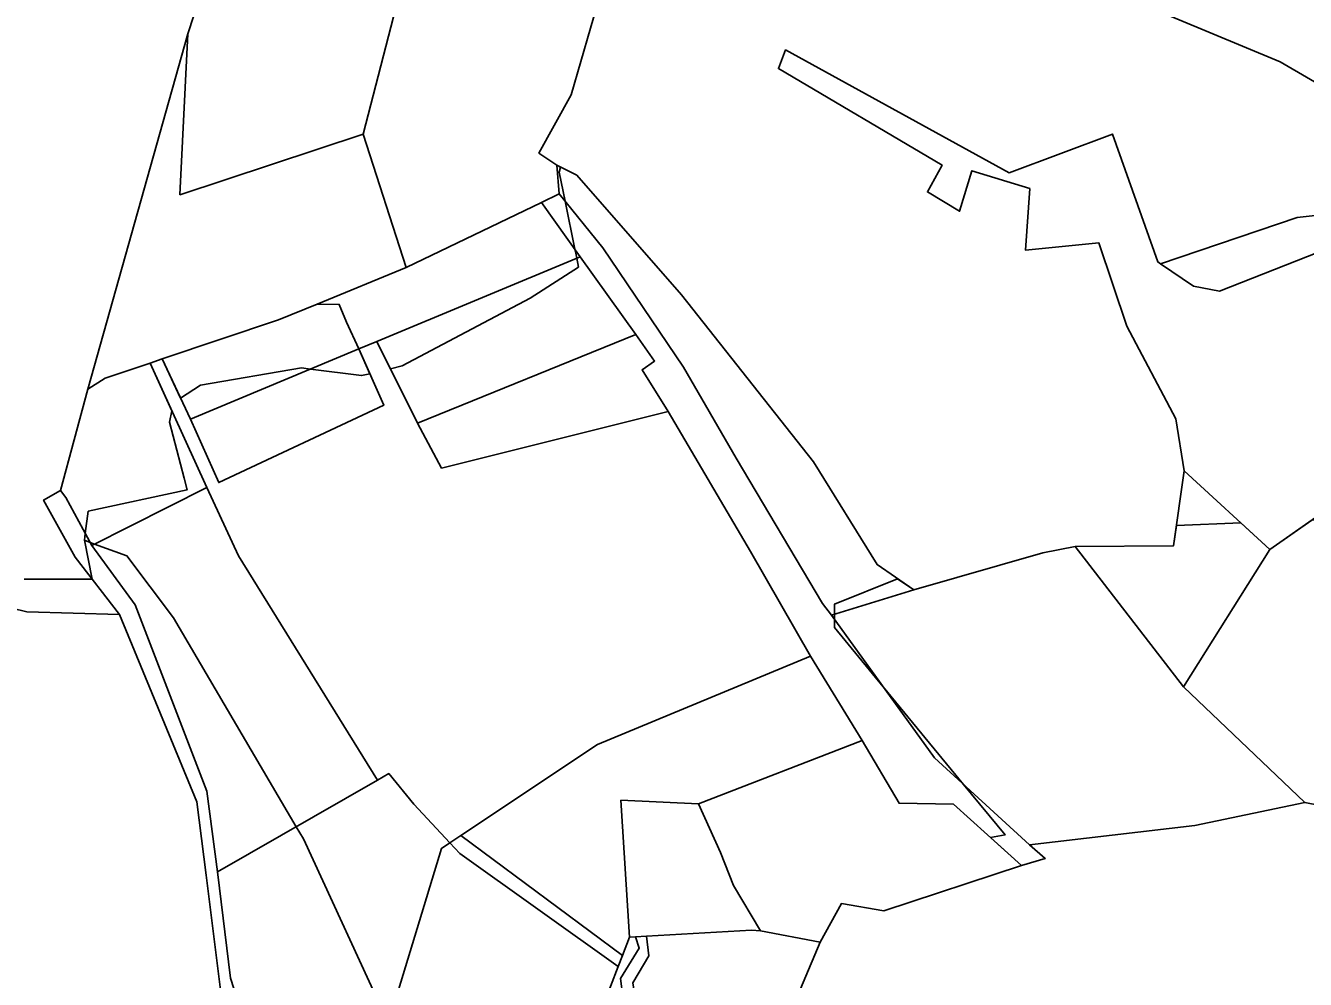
# Model space of a CAD drawing. Extents: x -477304 to -465429, y -1159113 to -1149210.
# Drawn here: x -476142.7 to -475812.5, y -1152129.3 to -1151883.2 of the extents above; entities that cross this region are included whole.
import ezdxf

# ---------------------------------------------------------------- set-up
doc = ezdxf.new("R2010")
doc.units = 0
for name, color, linetype in [('BPEJ_s', 7, 'Continuous'), ('orna_s', 7, 'Continuous'), ('ostatni_s', 7, 'Continuous'), ('PUPFL_s', 7, 'Continuous'), ('trav_porost_s', 7, 'Continuous')]:
    doc.layers.add(name, color=color, linetype=linetype)

msp = doc.modelspace()

# ---------------------------------------------------------------- linework, layer by layer
at = {"layer": 'BPEJ_s'}
for points in [[(-476143, -1152026), (-476125.5, -1152026), (-476127.5, -1152016), (-476127.26, -1152014.2), (-476126.5, -1152008.5), (-476101, -1152003), (-476101.77, -1152000), (-476105.5, -1151985.5), (-476104.92, -1151982.61), (-476110.55, -1151970.26), (-476107.39, -1151969.19), (-476102.67, -1151979.32), (-476097.5, -1151976), (-476071.5, -1151971.5), (-476069.14, -1151971.8), (-476056, -1151973.5), (-476053.88, -1151973), (-476056.71, -1151966.62), (-476052.03, -1151964.67), (-476048.52, -1151971.72), (-476045.5, -1151971), (-476012.5, -1151953.5), (-476000, -1151945.5), (-476000.47, -1151943.18), (-476000.82, -1151941.48), (-476000.94, -1151940.9), (-476003.47, -1151928.49), (-476005, -1151921), (-476004.64, -1151919.73), (-476005.62, -1151919.24), (-476004.99, -1151926.62), (-476009.55, -1151928.81), (-476044.49, -1151945.63), (-476055.56, -1151911.16), (-476040.58, -1151853.19)], [(-476005, -1151921), (-476004.64, -1151919.73), (-476005.62, -1151919.24), (-476004.99, -1151926.62), (-476009.55, -1151928.81), (-476044.49, -1151945.63), (-476055.56, -1151911.16), (-476040.58, -1151853.19)], [(-475784.6, -1151912.6), (-475819, -1151892.5), (-475909, -1151855)], [(-475909, -1151855), (-475819, -1151892.5), (-475784.6, -1151912.6), (-475774.5, -1151918.5), (-475750, -1151939), (-475747.14, -1151941.73), (-475734.59, -1151953.7), (-475731.48, -1151956.67), (-475698.96, -1151987.69), (-475695.5, -1151991), (-475694.5, -1151998.5), (-475694.42, -1152000), (-475694, -1152008.5), (-475694.32, -1152022.21)], [(-476049.05, -1152140.63), (-476071, -1152093), (-476072.83, -1152089.89), (-476104.5, -1152036), (-476116.5, -1152020), (-476124.89, -1152016.95), (-476126, -1152016.55), (-476127.5, -1152016), (-476127.26, -1152014.2), (-476126.5, -1152008.5), (-476101, -1152003), (-476101.77, -1152000), (-476105.5, -1151985.5), (-476104.92, -1151982.61), (-476110.55, -1151970.26), (-476107.39, -1151969.19), (-476102.67, -1151979.32), (-476097.5, -1151976), (-476071.5, -1151971.5), (-476069.14, -1151971.8), (-476056, -1151973.5), (-476053.88, -1151973), (-476056.71, -1151966.62), (-476052.03, -1151964.67), (-476048.52, -1151971.72), (-476045.5, -1151971), (-476012.5, -1151953.5), (-476000, -1151945.5), (-476000.47, -1151943.18), (-476000.82, -1151941.48), (-476000.94, -1151940.9), (-476003.47, -1151928.49), (-476005, -1151921)], [(-475934, -1152038.5), (-475934, -1152036.35), (-475934, -1152035.03), (-475934, -1152032.5), (-475917.7, -1152025.92), (-475913.56, -1152028.79), (-475880.26, -1152019.19), (-475871.91, -1152017.63), (-475846.51, -1152017.39), (-475845.78, -1152012.18), (-475829.14, -1152011.51), (-475821.66, -1152018.33), (-475810.88, -1152010.77), (-475779.5, -1152009.5), (-475767.5, -1152058.5), (-475765.7, -1152057.26), (-475763.95, -1152066.84), (-475758.67, -1152063.33), (-475747.95, -1152053.09), (-475744.66, -1152051.53), (-475727.96, -1152044.33), (-475701.19, -1152029.74), (-475694.32, -1152022.21)], [(-475810.88, -1152010.77), (-475821.66, -1152018.33), (-475829.14, -1152011.51), (-475845.78, -1152012.18), (-475846.51, -1152017.39), (-475871.91, -1152017.63), (-475880.26, -1152019.19), (-475913.56, -1152028.79), (-475917.7, -1152025.92), (-475934, -1152032.5), (-475934, -1152035.03), (-475934, -1152036.35), (-475934, -1152038.5), (-475921.4, -1152053.82), (-475900.68, -1152079.01), (-475890, -1152092), (-475893.72, -1152092.7), (-475885.71, -1152099.92), (-475921.26, -1152111.59), (-475932.2, -1152109.72), (-475937.71, -1152119.66), (-475955.95, -1152162.94)], [(-476143, -1152026), (-476125.5, -1152026), (-476127.5, -1152016), (-476126, -1152016.55), (-476124.89, -1152016.95), (-476116.5, -1152020), (-476104.5, -1152036), (-476072.83, -1152089.89), (-476071, -1152093), (-476049.05, -1152140.63)], [(-475955.95, -1152162.94), (-475937.71, -1152119.66), (-475932.2, -1152109.72), (-475921.26, -1152111.59), (-475885.71, -1152099.92), (-475893.72, -1152092.7), (-475890, -1152092), (-475900.68, -1152079.01), (-475921.4, -1152053.82), (-475934, -1152038.5)]]:
    msp.add_lwpolyline(points, dxfattribs=at)
at = {"layer": 'orna_s'}
msp.add_lwpolyline([(-475986.88, -1152118.39), (-475988.69, -1152123.1), (-476030.37, -1152092.18), (-475995.14, -1152068.69), (-475940.17, -1152045.93), (-475926.84, -1152067.68), (-475969.03, -1152083.96), (-475989.09, -1152083.05)], close=True, dxfattribs=at)
at = {"layer": 'ostatni_s'}
for points in [[(-475985.28, -1151962.9), (-475980.41, -1151969.73), (-475983.63, -1151971.97), (-475976.92, -1151982.8), (-476035.35, -1151997.35), (-476041.55, -1151985.75)], [(-475969.03, -1152083.96), (-475963.39, -1152096.55), (-475960.07, -1152105.09), (-475953.07, -1152116.76), (-475955.42, -1152116.56), (-475982.48, -1152118.14), (-475985.3, -1152118.3), (-475986.88, -1152118.39), (-475989.09, -1152083.05)], [(-476030.68, -1152096.82), (-476033.23, -1152094.09), (-476030.37, -1152092.18), (-475988.69, -1152123.1), (-475989.78, -1152125.94)], [(-475997.72, -1152157.03), (-475992.8, -1152150), (-475987.97, -1152138.34), (-475989.22, -1152129.06), (-475984.36, -1152121.22), (-475985.3, -1152118.3), (-475982.48, -1152118.14), (-475981.9, -1152123.22), (-475985.98, -1152130.18), (-475984.44, -1152140.22), (-475989.65, -1152149.06), (-475990.4, -1152152.85), (-475996.34, -1152160.22), (-475997.57, -1152170.45), (-476000.1, -1152179.18), (-476002.99, -1152180.24), (-475999.66, -1152169.94)]]:
    msp.add_lwpolyline(points, close=True, dxfattribs=at)
msp.add_lwpolyline([(-476092.31, -1152132.65), (-476096.08, -1152102.39), (-476098.51, -1152083.5), (-476118.43, -1152035.16), (-476129.89, -1152020.31), (-476138.02, -1152005.63), (-476133.63, -1152003.16), (-476132.24, -1152004.98), (-476125.59, -1152017.3), (-476114.42, -1152032.62), (-476095.91, -1152080.75), (-476093.18, -1152101.58), (-476089.77, -1152128.95), (-476083.38, -1152148.96)], dxfattribs=at)
at = {"layer": 'PUPFL_s'}
for points in [[(-476089.5, -1151850.81), (-476100.8, -1151885.33), (-476126.62, -1151977), (-476133.63, -1152003.16), (-476138.02, -1152005.63), (-476129.89, -1152020.31), (-476118.43, -1152035.16), (-476142.31, -1152034.43), (-476174.44, -1152026.6), (-476188.44, -1152027.27), (-476207.76, -1152029.86), (-476228.37, -1152013.99), (-476385.93, -1152041.34), (-476384.71, -1151970.05), (-476392.94, -1151870.79)], [(-475776.35, -1152215.34), (-475864.46, -1152198.63), (-475868.65, -1152197.84), (-475888.14, -1152245.7), (-475945.72, -1152192.11), (-475948.12, -1152175.43), (-475953.37, -1152167.06), (-475955.95, -1152162.94), (-475937.71, -1152119.66), (-475932.2, -1152109.72), (-475921.26, -1152111.59), (-475885.71, -1152099.92), (-475879.64, -1152098.1), (-475883.68, -1152094.57), (-475841.08, -1152089.58), (-475812.65, -1152083.61), (-475800.37, -1152086.09)]]:
    msp.add_lwpolyline(points, dxfattribs=at)
for points in [[(-476089.5, -1151850.81), (-476040.58, -1151853.19), (-476055.56, -1151911.16), (-476102.84, -1151926.81), (-476100.8, -1151885.33)], [(-476067.46, -1151955.03), (-476077.39, -1151959.09), (-476107.39, -1151969.19), (-476110.55, -1151970.26), (-476122.14, -1151974.16), (-476126.62, -1151977), (-476100.8, -1151885.33), (-476102.84, -1151926.81), (-476055.56, -1151911.16), (-476044.49, -1151945.63)], [(-475959.35, -1151994.84), (-475972.9, -1151971.34), (-475993.74, -1151940.5), (-476004.99, -1151926.62), (-476005.62, -1151919.24), (-476000.48, -1151921.8), (-475973.43, -1151952.64), (-475939.41, -1151995.74), (-475923.01, -1152022.24), (-475913.56, -1152028.79), (-475934.78, -1152035.27), (-475937.1, -1152032.28)], [(-475879.64, -1152098.1), (-475885.71, -1152099.92), (-475903.33, -1152084.05), (-475917.35, -1152083.86), (-475926.84, -1152067.68), (-475940.17, -1152045.93), (-475955.66, -1152018.87), (-475976.92, -1151982.8), (-475983.63, -1151971.97), (-475980.41, -1151969.73), (-475985.28, -1151962.9), (-475999.58, -1151942.81), (-476009.55, -1151928.81), (-476004.99, -1151926.62), (-475993.74, -1151940.5), (-475972.9, -1151971.34), (-475959.35, -1151994.84), (-475937.1, -1152032.28), (-475934.78, -1152035.27), (-475908.18, -1152072.15), (-475883.68, -1152094.57)], [(-475999.58, -1151942.81), (-476052.03, -1151964.67), (-476056.71, -1151966.62), (-476059.87, -1151959.69), (-476061.76, -1151955.14), (-476067.46, -1151955.03), (-476044.49, -1151945.63), (-476009.55, -1151928.81)], [(-475985.28, -1151962.9), (-476041.55, -1151985.75), (-476052.03, -1151964.67), (-475999.58, -1151942.81)], [(-476107.39, -1151969.19), (-476077.39, -1151959.09), (-476067.46, -1151955.03), (-476061.76, -1151955.14), (-476059.87, -1151959.69), (-476056.71, -1151966.62), (-476100.15, -1151984.73)], [(-476100.15, -1151984.73), (-476056.71, -1151966.62), (-476050.28, -1151981.13), (-476092.83, -1152001.11)], [(-476095.93, -1152002.34), (-476125.59, -1152017.3), (-476132.24, -1152004.98), (-476133.63, -1152003.16), (-476126.62, -1151977), (-476122.14, -1151974.16), (-476110.55, -1151970.26)], [(-475843.92, -1152053.84), (-475821.66, -1152018.33), (-475799.89, -1152003.06), (-475788.66, -1151995.19), (-475777.3, -1151993.57), (-475763.95, -1152066.84), (-475779.26, -1152077), (-475800.37, -1152086.09), (-475812.65, -1152083.61)], [(-475821.66, -1152018.33), (-475843.92, -1152053.84), (-475871.91, -1152017.63), (-475846.51, -1152017.39), (-475843.82, -1151998.11)], [(-475880.26, -1152019.19), (-475871.91, -1152017.63), (-475843.92, -1152053.84), (-475812.65, -1152083.61), (-475841.08, -1152089.58), (-475883.68, -1152094.57), (-475908.18, -1152072.15), (-475934.78, -1152035.27), (-475913.56, -1152028.79)]]:
    msp.add_lwpolyline(points, close=True, dxfattribs=at)
at = {"layer": 'trav_porost_s'}
for points in [[(-476002.97, -1151827.73), (-475999.91, -1151827.96), (-475971.6, -1151830.3), (-475956.55, -1151831.92), (-475951.07, -1151836.99), (-475948.3, -1151837.17), (-475974.65, -1151850.98), (-475991.84, -1151860.68), (-475994.43, -1151875.16), (-476001.93, -1151901.03), (-476010.24, -1151916.06), (-476005.62, -1151919.24), (-476004.99, -1151926.62), (-476009.55, -1151928.81), (-476044.49, -1151945.63), (-476055.56, -1151911.16), (-476040.58, -1151853.19), (-476022.23, -1151815.04)], [(-476087.76, -1152020.01), (-476095.93, -1152002.34), (-476110.55, -1151970.26), (-476107.39, -1151969.19), (-476100.15, -1151984.73), (-476092.83, -1152001.11), (-476050.28, -1151981.13), (-476056.71, -1151966.62), (-476052.03, -1151964.67), (-476041.55, -1151985.75), (-476035.35, -1151997.35), (-475976.92, -1151982.8), (-475955.66, -1152018.87), (-475940.17, -1152045.93), (-475995.14, -1152068.69), (-476030.37, -1152092.18), (-476033.23, -1152094.09), (-476042.53, -1152084.12), (-476048.96, -1152076.19), (-476051.86, -1152077.85)], [(-476114.42, -1152032.62), (-476125.59, -1152017.3), (-476095.93, -1152002.34), (-476087.76, -1152020.01), (-476051.86, -1152077.85), (-476093.18, -1152101.58), (-476095.91, -1152080.75)], [(-476142.31, -1152034.43), (-476118.43, -1152035.16), (-476098.51, -1152083.5), (-476096.08, -1152102.39), (-476092.31, -1152132.65), (-476089.45, -1152154.81), (-476091.32, -1152167.94), (-476100.83, -1152177.75), (-476143.54, -1152199.03), (-476161.78, -1152158.99), (-476177.95, -1152127.71), (-476184.38, -1152103.85), (-476188.91, -1152104.23), (-476194.84, -1152082.29), (-476195.69, -1152078.81), (-476200.77, -1152058.14), (-476206.44, -1152035.19), (-476174.44, -1152026.6)], [(-475960.07, -1152105.09), (-475963.39, -1152096.55), (-475969.03, -1152083.96), (-475926.84, -1152067.68), (-475917.35, -1152083.86), (-475903.33, -1152084.05), (-475885.71, -1152099.92), (-475921.26, -1152111.59), (-475932.2, -1152109.72), (-475937.71, -1152119.66), (-475953.07, -1152116.76)], [(-476035.34, -1152095.48), (-476064.05, -1152189.99), (-476067.94, -1152183.33), (-476083.38, -1152148.96), (-476089.77, -1152128.95), (-476093.18, -1152101.58), (-476051.86, -1152077.85), (-476048.96, -1152076.19), (-476042.53, -1152084.12), (-476033.23, -1152094.09)], [(-476059.67, -1152197.29), (-476064.05, -1152189.99), (-476035.34, -1152095.48), (-476033.23, -1152094.09), (-476030.68, -1152096.82), (-475989.78, -1152125.94), (-475999.69, -1152151.73), (-476010.91, -1152151.85), (-476012.45, -1152179.35), (-476007.68, -1152183.3), (-476009.25, -1152185.82), (-476010.55, -1152192.18), (-476016.62, -1152196.86), (-476023.46, -1152197.49), (-476037.47, -1152195.76), (-476043.98, -1152201.23), (-476044.98, -1152201.33), (-476052.62, -1152202.1)], [(-475989.22, -1152129.06), (-475987.97, -1152138.34), (-475992.8, -1152150), (-475997.72, -1152157.03), (-475999.66, -1152169.94), (-476002.99, -1152180.24), (-476005.87, -1152181.3), (-476007.68, -1152183.3), (-476012.45, -1152179.35), (-476010.91, -1152151.85), (-475999.69, -1152151.73), (-475989.78, -1152125.94), (-475988.69, -1152123.1), (-475986.88, -1152118.39), (-475985.3, -1152118.3), (-475984.36, -1152121.22)], [(-475981.9, -1152123.22), (-475982.48, -1152118.14), (-475955.42, -1152116.56), (-475953.07, -1152116.76), (-475937.71, -1152119.66), (-475955.95, -1152162.94), (-476000.1, -1152179.18), (-475997.57, -1152170.45), (-475996.34, -1152160.22), (-475990.4, -1152152.85), (-475989.65, -1152149.06), (-475984.44, -1152140.22), (-475985.98, -1152130.18)]]:
    msp.add_lwpolyline(points, close=True, dxfattribs=at)
for points in [[(-475789.73, -1151929.95), (-475814.67, -1151932.73), (-475849.86, -1151944.67), (-475850.6, -1151944.17), (-475862.31, -1151911.19), (-475888.95, -1151921.21), (-475946.59, -1151889.46), (-475948.46, -1151894.29), (-475906.25, -1151919.19), (-475910.03, -1151926.08), (-475901.72, -1151931.08), (-475898.58, -1151920.66), (-475883.64, -1151925.26), (-475884.74, -1151941.13), (-475865.77, -1151939.28), (-475858.62, -1151960.77), (-475845.93, -1151984.63), (-475843.82, -1151998.11), (-475846.51, -1152017.39), (-475871.91, -1152017.63), (-475880.26, -1152019.19), (-475913.56, -1152028.79), (-475923.01, -1152022.24), (-475939.41, -1151995.74), (-475973.43, -1151952.64), (-476000.48, -1151921.8), (-476005.62, -1151919.24), (-476010.24, -1151916.06), (-476001.93, -1151901.03), (-475994.43, -1151875.16)], [(-475777.78, -1151875.8), (-475749.23, -1151890.31), (-475718.97, -1151897.09), (-475719.63, -1151913.78), (-475721.28, -1151924.74), (-475729.31, -1151922.39), (-475729.66, -1151924.73), (-475735.08, -1151923.98), (-475736.34, -1151932.44), (-475736.82, -1151935.68), (-475741.46, -1151935.04), (-475743.39, -1151941.47), (-475774.16, -1151943.6), (-475786.47, -1151941.29), (-475809.11, -1151941.68), (-475834.71, -1151951.67), (-475841.34, -1151950.4), (-475849.86, -1151944.67), (-475814.67, -1151932.73), (-475789.73, -1151929.95), (-475777.19, -1151887.52), (-475786.12, -1151875.14)], [(-475799.89, -1152003.06), (-475821.66, -1152018.33), (-475843.82, -1151998.11), (-475845.93, -1151984.63), (-475858.62, -1151960.77), (-475865.77, -1151939.28), (-475884.74, -1151941.13), (-475883.64, -1151925.26), (-475898.58, -1151920.66), (-475901.72, -1151931.08), (-475910.03, -1151926.08), (-475906.25, -1151919.19), (-475948.46, -1151894.29), (-475946.59, -1151889.46), (-475888.95, -1151921.21), (-475862.31, -1151911.19), (-475850.6, -1151944.17), (-475849.86, -1151944.67), (-475841.34, -1151950.4), (-475834.71, -1151951.67), (-475809.11, -1151941.68)]]:
    msp.add_lwpolyline(points, dxfattribs=at)

doc.saveas('drawing.dxf')
